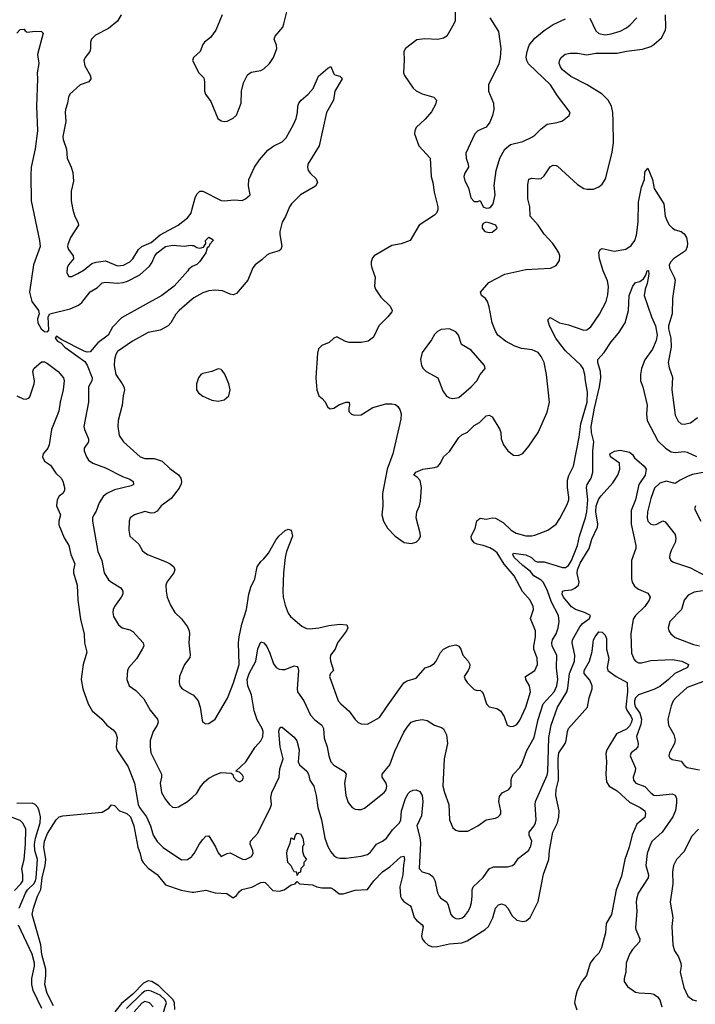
# Model space of a CAD drawing. Header units: inches. Extents: x 2001573 to 2220545, y 644482 to 846830.
# Tile 426 of 656: x 2098868 to 2103302, y 773480 to 779938. Entities that reach past the tile are written whole.
import ezdxf

# ---------------------------------------------------------------- set-up
doc = ezdxf.new("R2010")
doc.units = ezdxf.units.IN
doc.header["$MEASUREMENT"] = 0
doc.layers.add('C0797', color=7, linetype='Continuous')
doc.layers.add('C1707', color=7, linetype='Continuous')

msp = doc.modelspace()

# ---------------------------------------------------------------- linework, layer by layer
at = {"layer": 'C0797', "color": 5}
for points, elevation in [([(2099533.7, 779970), (2099510, 779927.8), (2099450, 779879.7), (2099364.5, 779835.6), (2099338.9, 779810), (2099332.9, 779790), (2099333, 779750), (2099327.9, 779730), (2099296.9, 779690), (2099289.2, 779670), (2099295.5, 779635.5), (2099333.1, 779570), (2099335.8, 779550), (2099320.7, 779530), (2099265.5, 779510), (2099196.4, 779450), (2099187.4, 779430), (2099181.7, 779390), (2099168.5, 779350), (2099165.7, 779330), (2099171.3, 779270), (2099151.3, 779171.3), (2099152.1, 779152.1), (2099174, 779090), (2099178.7, 779030), (2099206.3, 778970), (2099215.9, 778935.9), (2099221.5, 778878.5), (2099206.7, 778813.3), (2099204.7, 778750), (2099215.5, 778690), (2099230, 778647.3), (2099250.4, 778610), (2099252.7, 778590), (2099201.5, 778510), (2099184.7, 778464.7), (2099182.4, 778450), (2099188.2, 778430), (2099218.4, 778390), (2099221.3, 778370), (2099188.9, 778330), (2099178.9, 778310), (2099177, 778277), (2099190, 778253.4), (2099210, 778254.4), (2099250, 778273.4), (2099290, 778296.5), (2099341.6, 778338.4), (2099370, 778348.6), (2099430, 778357.1), (2099510, 778322.9), (2099550, 778327.8), (2099590, 778349.3), (2099610, 778370.3), (2099648.4, 778431.6), (2099668.7, 778451.3), (2099730, 778476.6), (2099790, 778526.7), (2099908.7, 778590), (2099970, 778637.6), (2099992.4, 778670), (2100000, 778698.3)], 380), ([(2098850, 779850.7), (2098870, 779874.9), (2098896.3, 779876.3), (2098904, 779864), (2098916, 779856), (2098970, 779862.8), (2099010, 779861), (2099021, 779850), (2098985.7, 779710), (2098992.9, 779650), (2098982.4, 779590), (2098984.7, 779550), (2098978.1, 779370), (2098985.2, 779210), (2098969.3, 779090.7), (2098942.6, 778970), (2098940.8, 778919.2), (2098943.5, 778750), (2098998, 778490), (2099001.2, 778450), (2098958.7, 778330), (2098932.1, 778152), (2098946.8, 778090), (2098990.5, 778030), (2098996.3, 778010), (2098984.8, 777975.2), (2098986.9, 777950), (2099008.5, 777910), (2099030, 777894), (2099050, 777890.7), (2099059.3, 777900.7), (2099055.1, 777990), (2099066.6, 778010), (2099199.1, 778040.9), (2099254.8, 778065.2), (2099276.4, 778083.6), (2099330, 778152.5), (2099378.1, 778181.9), (2099410, 778211.6), (2099430, 778217.6), (2099510, 778210.1), (2099545.9, 778214.1), (2099576.1, 778223.9), (2099655.4, 778264.6), (2099718.9, 778321.1), (2099735.8, 778344.2), (2099754.7, 778390), (2099769.8, 778410), (2099825.1, 778450), (2099870, 778458.7), (2099950, 778453.7), (2099990, 778459.3), (2100000, 778457.8)], 360), ([(2100000, 778318.3), (2099978.4, 778301.6), (2099972.4, 778290), (2099881.3, 778190), (2099801.6, 778130), (2099537.1, 777982.9), (2099477.6, 777922.4), (2099447.6, 777870), (2099380.4, 777819.6), (2099330, 777760.4), (2099310, 777757.7), (2099290, 777763.1), (2099141, 777841), (2099110, 777862), (2099101.3, 777850), (2099116.3, 777830), (2099138, 777818), (2099164, 777790), (2099295.9, 777695.9), (2099311.4, 777671.4), (2099343.6, 777590), (2099340.3, 777570), (2099319.5, 777530), (2099320.2, 777430), (2099289.2, 777270), (2099292.4, 777250), (2099320.2, 777190), (2099318.9, 777170), (2099291.9, 777128.1), (2099290.3, 777110), (2099305.7, 777070), (2099320.4, 777050), (2099347.7, 777030), (2099430, 776999.7), (2099541.5, 776941.5), (2099590, 776924.7), (2099611.7, 776910), (2099613.7, 776890), (2099598.4, 776881.6), (2099490, 776855.2), (2099439.5, 776830), (2099416.1, 776810), (2099390.2, 776770), (2099370, 776715.6), (2099353.6, 776690), (2099346.2, 776670), (2099346.5, 776650), (2099380.2, 776450), (2099406.5, 776390), (2099422.9, 776310), (2099450, 776264.9), (2099470, 776248.3), (2099532.3, 776212.3), (2099543.7, 776190), (2099544.9, 776170), (2099534.9, 776150), (2099490.3, 776090), (2099482, 776070), (2099478.5, 776050), (2099483.2, 776023.2), (2099515.5, 775970), (2099540.7, 775950), (2099590, 775936.9), (2099610, 775926), (2099677.6, 775850), (2099682.4, 775830), (2099672.7, 775810), (2099634.8, 775745.2), (2099584.4, 775690), (2099574.4, 775670), (2099570.4, 775610), (2099586.8, 775570), (2099630, 775539.1), (2099683.4, 775483.4), (2099723.5, 775410), (2099771.3, 775350), (2099776.9, 775330), (2099770.3, 775310.3), (2099744.7, 775270), (2099724.4, 775210), (2099723.5, 775170), (2099729.3, 775130), (2099798, 774990), (2099799.5, 774970), (2099788.9, 774930), (2099799.6, 774870), (2099823.9, 774823.9), (2099850, 774790.4), (2099870, 774774), (2099890, 774770.3), (2099910, 774774.9), (2099969.6, 774810), (2100000, 774837.4)], 360), ([(2100000, 778104.9), (2099914.3, 778030), (2099892.6, 778007.4), (2099860.3, 777950), (2099842.4, 777930), (2099790, 777901.5), (2099710, 777887.4), (2099607.7, 777830), (2099510, 777761.6), (2099498.8, 777741.2), (2099490.2, 777710), (2099488, 777670), (2099499.7, 777610), (2099541.1, 777550), (2099552.3, 777530), (2099556.5, 777510), (2099546.2, 777470), (2099540.2, 777410), (2099514.7, 777310), (2099511.5, 777270), (2099520.9, 777210), (2099549.5, 777169.5), (2099659.1, 777070), (2099690, 777061.1), (2099750, 777060.9), (2099802.8, 777042.8), (2099853.4, 776993.4), (2099910, 776953), (2099925, 776930), (2099929.5, 776910), (2099927.1, 776892.9), (2099914, 776866), (2099862.5, 776797.5), (2099796.5, 776750), (2099770, 776714.5), (2099750, 776702.9), (2099730, 776700.9), (2099690, 776712), (2099621, 776690), (2099601.7, 776678.3), (2099593.4, 776670), (2099586.4, 776650), (2099583.8, 776590), (2099590.8, 776550), (2099650, 776498.8), (2099674.9, 776454.9), (2099685.1, 776445.1), (2099707.3, 776430), (2099830, 776382.7), (2099854.9, 776370), (2099879.5, 776350), (2099885.3, 776330), (2099878.9, 776310), (2099834.3, 776250), (2099827.9, 776230), (2099829, 776190), (2099836.5, 776150), (2099857.8, 776097.7), (2099886, 776050), (2099930, 776008.2), (2099970, 775955.5), (2099980.3, 775930), (2099982.6, 775910), (2099978.9, 775850), (2099987.8, 775772.3), (2099985.3, 775754.8), (2099950.3, 775710), (2099937.8, 775682.3), (2099917.6, 775630), (2099914.4, 775590), (2099919.3, 775570), (2099934, 775550), (2100000, 775513.1)], 380), ([(2098850, 777471.8), (2098890, 777451.6), (2098910, 777448.2), (2098930, 777457), (2098935.1, 777464.9), (2098962.8, 777550), (2098964.9, 777570), (2098954.9, 777630), (2098961.1, 777650), (2099010, 777695), (2099030, 777695), (2099050, 777682.2), (2099119.7, 777630), (2099156, 777590), (2099160.2, 777570), (2099153.8, 777510), (2099133.7, 777430), (2099124.3, 777370), (2099076.2, 777250), (2099062.1, 777150), (2099052.1, 777127.9), (2099022.6, 777090), (2099017.8, 777070), (2099030, 777041.7), (2099070, 777017), (2099104.8, 776964.8), (2099139.1, 776930), (2099150, 776911), (2099161.6, 776870), (2099161.6, 776850), (2099150.5, 776830), (2099127.2, 776812.8), (2099112.9, 776790), (2099110.2, 776750), (2099136, 776690), (2099125.3, 776650), (2099124.1, 776624.1), (2099159.7, 776539.7), (2099191.3, 776490), (2099204.5, 776430), (2099230.2, 776370), (2099221.5, 776330), (2099221.7, 776310), (2099244.6, 776230), (2099248.9, 776131.1), (2099267.2, 776007.2), (2099291.7, 775908.3), (2099293, 775850), (2099308.5, 775790), (2099284.4, 775710), (2099272.4, 775630), (2099271.3, 775610), (2099282.2, 775550), (2099316.5, 775450), (2099344, 775404), (2099407.3, 775350), (2099438.8, 775310), (2099480.4, 775280.4), (2099499.3, 775259.3), (2099506.5, 775230), (2099502, 775170), (2099506.3, 775150), (2099578.7, 775038.7), (2099620.3, 774930), (2099645.5, 774790), (2099654.4, 774770), (2099700.2, 774710), (2099725.3, 774650), (2099743.5, 774590), (2099770, 774549.1), (2099810, 774509.1), (2099930, 774428), (2099969.2, 774430), (2099997.4, 774450), (2100000, 774453.3)], 340), ([(2098863.3, 774110), (2098904.8, 774210), (2098918.6, 774230), (2098959.9, 774270), (2098970.7, 774289.3), (2098975.5, 774310), (2098984, 774430), (2098967, 774490), (2098964.7, 774530), (2098971.1, 774570), (2099001.5, 774670), (2099004.4, 774710), (2098996.5, 774750), (2098987.2, 774770), (2098970, 774789.8), (2098950, 774798.7), (2098850, 774798.2)], 340), ([(2099089.2, 773470), (2099047.5, 773550), (2099033.4, 773610), (2099039.9, 773670), (2099038.4, 773710), (2099013.2, 773806.8), (2099007.1, 773870), (2098950.6, 774070), (2098958.3, 774110), (2098985.5, 774190), (2099006.6, 774233.4), (2099015.5, 774310), (2099035.7, 774390), (2099040.3, 774430), (2099025.6, 774510), (2099030.4, 774550), (2099050, 774601), (2099106.8, 774690), (2099127.3, 774710), (2099150, 774717.3), (2099410, 774741.3), (2099453.3, 774766.7), (2099470, 774788.4), (2099490, 774784.9), (2099523.1, 774750), (2099572.1, 774732.1), (2099594.3, 774710), (2099617.7, 774650), (2099642.7, 774510), (2099659.4, 774470), (2099668.2, 774428.2), (2099677.8, 774410), (2099712.1, 774372.1), (2099770, 774330.7), (2099824.4, 774264.4), (2099928.3, 774228.4), (2100000, 774216.4)], 320), ([(2098833.5, 774226.5), (2098875.2, 774270), (2098887.7, 774290), (2098888.8, 774328.8), (2098881.4, 774370), (2098896.1, 774430), (2098905.5, 774530), (2098907.2, 774630), (2098890, 774666), (2098870, 774684.8), (2098790, 774715.3)], 360), ([(2099012.7, 773452.7), (2098956.9, 773570), (2098948.4, 773610), (2098947.8, 773650), (2098965.6, 773730), (2098964, 773750), (2098949.1, 773810), (2098859.8, 773999.8)], 340), ([(2099886.6, 773446.6), (2099883.3, 773490), (2099875.7, 773510), (2099780.8, 773600.8), (2099734.7, 773630), (2099710, 773634.9), (2099680.4, 773619.6), (2099610, 773546.2), (2099535.5, 773484.5), (2099492.4, 773430)], 320), ([(2099805.8, 773410), (2099831.2, 773490), (2099823, 773510), (2099790, 773540.9), (2099730, 773566.7), (2099710, 773570.9), (2099690, 773565.5), (2099668.7, 773551.3), (2099567.9, 773452.1)], 340), ([(2099744, 773464), (2099718.9, 773490), (2099690, 773498.1), (2099670, 773487.7), (2099619.1, 773430)], 360)]:
    msp.add_lwpolyline(points, dxfattribs=dict(at, elevation=elevation))
at = {"layer": 'C1707', "color": 5}
for points, elevation in [([(2100196.1, 779970), (2100155.5, 779870), (2100119.1, 779820.9), (2100081.1, 779790), (2100070, 779775.6), (2100051.6, 779728.5), (2100007.7, 779690), (2100002, 779670), (2100044.4, 779590), (2100075.8, 779555.8), (2100081.7, 779530), (2100080.8, 779470), (2100087.6, 779450), (2100122.2, 779402.2), (2100168.9, 779290), (2100190, 779274.9), (2100210, 779270.4), (2100230, 779272.7), (2100270, 779292.7), (2100290, 779313), (2100322.2, 779390), (2100324.4, 779470), (2100336.8, 779523.2), (2100363, 779577), (2100386.3, 779593.7), (2100450, 779604.3), (2100470, 779615), (2100507, 779650), (2100533.6, 779690), (2100554.6, 779750), (2100554, 779770), (2100538, 779810), (2100545.6, 779830), (2100595, 779890), (2100602.4, 779910), (2100622.2, 779990)], 420), ([(2101727.2, 779990), (2101725.2, 779930), (2101718.3, 779910), (2101671.5, 779830), (2101650, 779817), (2101611.3, 779808.7), (2101526.7, 779813.3), (2101474.8, 779805.2), (2101400.7, 779750), (2101388.4, 779730), (2101391.9, 779671.9), (2101387.6, 779590), (2101392.8, 779572.8), (2101451.2, 779490), (2101471.2, 779471.2), (2101510, 779451.3), (2101586.5, 779430), (2101603, 779410), (2101598, 779382), (2101570, 779333.3), (2101530, 779284.7), (2101470.4, 779230), (2101460.4, 779210), (2101458.4, 779190), (2101486.7, 779110), (2101561.7, 779030), (2101569.4, 778910.6), (2101579.8, 778870), (2101587.4, 778807.4), (2101612.3, 778710), (2101612.8, 778690), (2101604.4, 778670), (2101590, 778656.9), (2101489.3, 778590.7), (2101430, 778489.6), (2101372.7, 778467.3), (2101310, 778457), (2101194, 778390), (2101182.8, 778377.3), (2101174, 778350), (2101174.9, 778330), (2101178.3, 778310), (2101201.2, 778250), (2101197.4, 778190), (2101203.2, 778170), (2101238.6, 778118.6), (2101299.2, 778059.2), (2101313, 778030), (2101310, 778022), (2101284.9, 777990), (2101225.7, 777930), (2101190, 777856.9), (2101154, 777830), (2101110, 777820.2), (2101030, 777821.8), (2101006.6, 777826.6), (2100950, 777857.6), (2100930, 777849.5), (2100899.2, 777820.8), (2100850, 777802), (2100830, 777779), (2100822.4, 777750), (2100810.6, 777590), (2100818.8, 777510), (2100830.6, 777470.6), (2100853.5, 777453.5), (2100870, 777434), (2100890, 777397.3), (2100905.3, 777385.2), (2100930, 777390.3), (2100966.6, 777413.4), (2101010, 777430.3), (2101030, 777430.4), (2101033.4, 777410), (2101027.4, 777392.6), (2101029.1, 777369.1), (2101044.9, 777350), (2101064.4, 777344.4), (2101110, 777345.7), (2101185.4, 777394.6), (2101270, 777418.8), (2101310, 777418.8), (2101333.4, 777413.4), (2101350, 777400.4), (2101362.2, 777382.2), (2101372.1, 777352.1), (2101370, 777319), (2101316.9, 777090), (2101280.8, 776990), (2101248.8, 776830), (2101251.4, 776750), (2101245.4, 776690), (2101255.6, 776650), (2101282.9, 776602.8), (2101331.7, 776550), (2101390.8, 776510), (2101438, 776502), (2101470, 776510.8), (2101489.2, 776530), (2101497.6, 776550), (2101496.9, 776570), (2101471, 776671), (2101475.6, 776710), (2101492.8, 776750), (2101499.6, 776780.4), (2101504.6, 776870), (2101495.8, 776915.8), (2101477.2, 776937.3), (2101454, 776950), (2101469, 776970), (2101513.2, 776990), (2101590, 777000.2), (2101611.5, 777008.5), (2101630.8, 777030), (2101650, 777070.4), (2101690, 777105.7), (2101750, 777198.8), (2101770, 777215.4), (2101806.3, 777233.7), (2101850, 777276.9), (2101884.8, 777295.2), (2101930, 777340.3), (2101950, 777344.4), (2101970, 777333), (2102019.5, 777250), (2102025.3, 777230), (2102027.8, 777190), (2102042.8, 777150), (2102071.6, 777110), (2102110, 777082), (2102139.8, 777080.2), (2102170, 777093.7), (2102210, 777140.3), (2102271.6, 777230), (2102330, 777363.8), (2102345.8, 777430), (2102326.6, 777610), (2102309.9, 777690), (2102291.7, 777730), (2102270, 777755.9), (2102232.6, 777772.6), (2102161.4, 777781.4), (2102116.7, 777796.7), (2102056, 777830), (2102006.2, 777870), (2101990, 777896), (2101969.7, 777950), (2101950, 778055.3), (2101938.4, 778090), (2101926, 778110), (2101899, 778130), (2101892.7, 778150), (2101946.5, 778213.5), (2102051.6, 778268.4), (2102190, 778298.9), (2102350.8, 778309.2), (2102390, 778326.4), (2102410, 778358.8), (2102413.1, 778390), (2102407.1, 778410), (2102394.2, 778430), (2102366.2, 778470), (2102310, 778530.9), (2102271.6, 778590), (2102217.8, 778650), (2102216.1, 778710), (2102202.8, 778762.8), (2102203, 778857), (2102210, 778892.4), (2102230, 778897.7), (2102270, 778893.4), (2102290, 778897.3), (2102310, 778914.6), (2102350, 778973.4), (2102370, 778984.2), (2102390, 778982), (2102397, 778977), (2102530, 778857.7), (2102570, 778831.7), (2102590, 778826.3), (2102633.3, 778826.7), (2102670, 778841.1), (2102690, 778860.4), (2102709.7, 778890), (2102717.2, 778910), (2102757.3, 779070), (2102765.7, 779130), (2102763.7, 779270), (2102760.2, 779330), (2102752.1, 779370), (2102730.6, 779410), (2102690, 779449.8), (2102592, 779510), (2102485.7, 779565.6), (2102430.8, 779610), (2102416.8, 779630), (2102409.7, 779650), (2102411.6, 779670), (2102422, 779690), (2102448.4, 779711.5), (2102481.7, 779718.3), (2102530, 779718.2), (2102590, 779708), (2102650, 779717.5), (2102790, 779719.1), (2102850, 779732.3), (2102955.6, 779744.4), (2103010, 779763.2), (2103030, 779774.7), (2103079.9, 779820.1), (2103106, 779870), (2103109.8, 779890.2), (2103107.5, 779970)], 420), ([(2101953.8, 779950), (2102010, 779860.7), (2102025.8, 779750), (2102021.6, 779690), (2102012.2, 779647.8), (2101944.2, 779510), (2101944.8, 779470), (2101977.3, 779390), (2101978.9, 779350), (2101970.5, 779309.5), (2101954.3, 779265.7), (2101930, 779233.1), (2101874.8, 779210), (2101855.5, 779190), (2101796.5, 779063.5), (2101797.4, 779030), (2101811.8, 778990), (2101812.7, 778970), (2101788.5, 778931.5), (2101783.9, 778910), (2101790, 778882), (2101814.4, 778834.4), (2101830, 778770.7), (2101850, 778746), (2101874, 778746), (2101890, 778752), (2101910, 778711.3), (2101930, 778702), (2101950, 778703.8), (2101961.2, 778710), (2101976.2, 778730), (2101987.6, 778790), (2101981.3, 778850), (2101995.1, 778950), (2102020.3, 779030), (2102052.1, 779087.9), (2102090, 779119), (2102170, 779138.7), (2102230, 779168.4), (2102250, 779180.4), (2102290, 779221.6), (2102330, 779252.2), (2102396.6, 779263.4), (2102430, 779275.5), (2102474, 779310), (2102481.2, 779330), (2102398, 779438), (2102350.9, 779510), (2102208.5, 779648.5), (2102196.6, 779670), (2102192.2, 779692.2), (2102197.7, 779730), (2102212.7, 779770), (2102250, 779817.4), (2102310, 779867.3), (2102370, 779906.2), (2102450, 779943.9)], 440), ([(2102610, 779948.2), (2102650, 779865.7), (2102670, 779848.1), (2102710, 779839.7), (2102750, 779845.2), (2102810, 779863.9), (2102850, 779884), (2102875.7, 779904.3), (2102918.5, 779950)], 440), ([(2100000, 778698.3), (2100019.2, 778770), (2100030, 778792.7), (2100050, 778813), (2100070, 778812.7), (2100190, 778753.2), (2100210, 778750.9), (2100276.6, 778756.6), (2100327.3, 778752.7), (2100350, 778762.8), (2100381.2, 778790), (2100369, 778849), (2100372.7, 778890), (2100408.6, 778971.4), (2100440.8, 779019.2), (2100497, 779083), (2100535.6, 779110), (2100590, 779136.6), (2100616.3, 779163.7), (2100665.7, 779250), (2100683.4, 779290), (2100691.8, 779330), (2100694.1, 779370), (2100700.7, 779390), (2100715, 779410), (2100762, 779450), (2100793, 779487), (2100830, 779568.2), (2100890, 779620.5), (2100910, 779630.8), (2100930, 779582), (2100936, 779576), (2100970, 779566.8), (2100978.8, 779558.8), (2100984, 779550), (2100937, 779470), (2100928.2, 779410), (2100880.9, 779330), (2100832.9, 779110), (2100758.3, 778990), (2100756.9, 778970), (2100762.3, 778950), (2100776, 778930), (2100813.8, 778893.8), (2100823, 778870), (2100810, 778846.4), (2100711.3, 778788.7), (2100652.6, 778730), (2100639.7, 778710), (2100613, 778647), (2100590.4, 778609.6), (2100575.5, 778550), (2100574.9, 778530), (2100587.5, 778452.5), (2100581.6, 778430), (2100570, 778421.3), (2100510, 778405.1), (2100490, 778394), (2100457.3, 778362.7), (2100413.1, 778330), (2100398, 778310), (2100364.2, 778230), (2100290, 778143), (2100270, 778134.3), (2100250, 778136.9), (2100198.9, 778158.9), (2100150, 778163.8), (2100110, 778160.4), (2100070, 778147.1), (2100010, 778113.6), (2100000, 778104.9)], 380), ([(2100000, 775513.1), (2100005.5, 775510), (2100038.9, 775470), (2100052.9, 775430), (2100064.7, 775344.7), (2100070.6, 775330.6), (2100090, 775318.8), (2100110, 775322), (2100150, 775350.6), (2100231.5, 775488.5), (2100271.4, 775588.6), (2100307.5, 775710), (2100304.3, 775850), (2100308.1, 775890), (2100326.5, 775973.5), (2100356.1, 776070), (2100371.7, 776170), (2100384.2, 776215.8), (2100410.5, 776270), (2100425.6, 776350), (2100450, 776384.9), (2100470, 776401.5), (2100501.2, 776438.8), (2100550, 776525.5), (2100569.8, 776550), (2100610, 776587.4), (2100630, 776595.8), (2100650.3, 776590.3), (2100657.4, 776550), (2100618.2, 776450), (2100609.4, 776410), (2100599, 776310), (2100594.3, 776190), (2100597.6, 776150), (2100610, 776098.8), (2100630, 776046), (2100644.4, 776024.4), (2100719.5, 775959.5), (2100750, 775944.2), (2100770, 775942), (2100831.2, 775948.8), (2100896.2, 775963.8), (2100970, 775973.4), (2101014.8, 775970), (2101021.6, 775950), (2101012, 775930), (2100953.4, 775850), (2100938, 775810), (2100908.4, 775770), (2100904.6, 775750), (2100907.3, 775732.7), (2100927.7, 775670), (2100907.3, 775650), (2100901.6, 775630), (2100958.3, 775470), (2100975.3, 775450), (2101030, 775403.7), (2101070, 775348), (2101089.1, 775329.1), (2101110, 775319.5), (2101150, 775317.6), (2101230, 775360.3), (2101274.6, 775430), (2101390, 775588.8), (2101410, 775602.7), (2101470, 775618.4), (2101530, 775686), (2101562, 775698), (2101590, 775718), (2101601.1, 775730), (2101630, 775787.3), (2101650, 775810.4), (2101688.7, 775830), (2101730, 775837.3), (2101750.7, 775830), (2101764, 775810), (2101776.4, 775770), (2101812, 775730), (2101822.4, 775710), (2101821.3, 775690), (2101811.6, 775668.5), (2101784.7, 775630), (2101790.8, 775610), (2101804, 775590), (2101850, 775544), (2101870, 775539.1), (2101890, 775540.7), (2101900.7, 775530), (2101910, 775518.8), (2101931.9, 775451.9), (2101950, 775430.6), (2101999.9, 775419.9), (2102024.7, 775404.7), (2102047.3, 775367.3), (2102068.4, 775310), (2102090, 775302.3), (2102110, 775304.4), (2102130, 775315.3), (2102150, 775344.4), (2102190.6, 775430), (2102220.5, 775530), (2102215, 775570), (2102189.8, 775610), (2102188.2, 775630), (2102248.9, 775670), (2102267.5, 775710), (2102263.4, 775750), (2102241.5, 775810), (2102241.4, 775830), (2102254.5, 775890), (2102252.8, 775930), (2102219.8, 776010), (2102239.7, 776070), (2102237.2, 776090), (2102218, 776130), (2102167.6, 776187.6), (2102113.6, 776290), (2102047.9, 776367.9), (2102000.9, 776440.9), (2101979.6, 776459.6), (2101953.8, 776473.8), (2101910, 776489.4), (2101870, 776497.6), (2101850, 776507.6), (2101833.6, 776530), (2101832, 776550), (2101858.5, 776601.5), (2101868.6, 776651.4), (2101890, 776668.8), (2101930, 776661.4), (2101970, 776670.2), (2101990, 776669.3), (2102041, 776641), (2102092.8, 776590), (2102126.7, 776570), (2102190, 776552.6), (2102230, 776551.8), (2102250, 776557.5), (2102334, 776590), (2102390, 776628.9), (2102414.2, 776665.8), (2102461.1, 776758.9), (2102471.8, 776788.2), (2102472.8, 776807.2), (2102462.9, 776870), (2102463, 776917), (2102471.7, 776948.3), (2102502.5, 777010), (2102541.1, 777198.9), (2102551.7, 777288.3), (2102592.5, 777430), (2102595.8, 777495.8), (2102580.7, 777570), (2102578.1, 777610), (2102566.6, 777650), (2102551.4, 777671.4), (2102450, 777767.3), (2102410, 777817.2), (2102387.5, 777850), (2102345.7, 777930), (2102334.5, 777970), (2102350, 777984.7), (2102410, 777949.4), (2102470, 777936.6), (2102570, 777901.5), (2102590, 777903.5), (2102615.7, 777924.3), (2102674.2, 778005.8), (2102716.8, 778090), (2102727.5, 778132.5), (2102731.9, 778188.1), (2102726.3, 778226.3), (2102696.8, 778290), (2102673.7, 778370), (2102670, 778411.3), (2102678, 778430), (2102690, 778437.6), (2102770, 778418.9), (2102846.3, 778433.6), (2102882, 778458), (2102905.5, 778490), (2102915.9, 778524.1), (2102928.2, 778610), (2102930, 778742), (2102950, 778839.3), (2102967.9, 778890), (2102970, 778938), (2102990, 778964), (2103020.8, 778890), (2103032.1, 778830), (2103095.9, 778730), (2103104.3, 778650), (2103117.4, 778617.4), (2103131.8, 778591.8), (2103152.2, 778570), (2103170, 778559.7), (2103210, 778548.7), (2103230, 778534.7), (2103244, 778510), (2103252.1, 778472.1), (2103250, 778447.3), (2103237.7, 778422.3), (2103160.1, 778370), (2103141, 778350), (2103131.2, 778330), (2103133, 778310), (2103164.6, 778250), (2103169.5, 778230), (2103153.7, 778110), (2103149.6, 778010), (2103126.4, 777930), (2103126.9, 777910), (2103141.3, 777850), (2103144.9, 777790), (2103124.8, 777690), (2103130, 777654), (2103153.1, 777593.1), (2103148.6, 777510), (2103170, 777344), (2103190, 777305.5), (2103210, 777288.5), (2103230, 777284.9), (2103270, 777294.4), (2103316.4, 777330)], 380), ([(2100000, 778457.8), (2100010, 778456.3), (2100030, 778444), (2100050, 778438.8), (2100074.6, 778445.4), (2100088.7, 778470), (2100088, 778490), (2100109.2, 778510.8), (2100136, 778496), (2100138, 778490), (2100114.8, 778465.2), (2100110, 778449), (2100098, 778442), (2100090.4, 778410), (2100048.5, 778350), (2100030, 778333), (2100000.9, 778319.1), (2100000, 778318.3)], 360), ([(2100000, 774837.4), (2100030, 774864.4), (2100053.7, 774906.3), (2100081.4, 774938.6), (2100110, 774962.7), (2100150, 774985.5), (2100190, 775000.4), (2100256.9, 774996.9), (2100266.4, 774986.4), (2100270.8, 774970), (2100290, 774947.7), (2100310, 774938.8), (2100330, 774951.3), (2100336.2, 774970), (2100330, 774984), (2100310, 775002.7), (2100286, 775010), (2100353, 775070), (2100412.3, 775167.7), (2100451.6, 775208.4), (2100464.4, 775235.6), (2100465, 775270), (2100459.1, 775290), (2100427.1, 775347.1), (2100405.8, 775405.8), (2100389.2, 775509.2), (2100365.3, 775570), (2100359.9, 775610), (2100372.9, 775650), (2100416.9, 775730), (2100430, 775810.7), (2100450, 775858), (2100470, 775850.8), (2100490, 775827.7), (2100510, 775784), (2100533.2, 775713.2), (2100550.5, 775690), (2100570, 775678.9), (2100590, 775675.2), (2100610, 775676.1), (2100670, 775699.6), (2100690, 775695.8), (2100694, 775690), (2100698.8, 775670), (2100688.1, 775550), (2100691.3, 775530), (2100732.8, 775470), (2100777.2, 775377.2), (2100805.2, 775345.2), (2100850.3, 775310), (2100862.4, 775290), (2100865.6, 775225.6), (2100886.4, 775170), (2100895.9, 775110), (2100910.8, 775070.8), (2100929.6, 775049.6), (2100994.3, 775010), (2101010.3, 774990), (2100999.7, 774930), (2101007.5, 774850), (2101024.5, 774804.5), (2101050, 774770.3), (2101070, 774760.2), (2101090, 774757.3), (2101110, 774758.5), (2101130, 774766.7), (2101259.7, 774870), (2101272.3, 774887.7), (2101277.6, 774910), (2101274.2, 774930), (2101246.6, 774970), (2101246.3, 774990), (2101296.8, 775050), (2101330, 775140.2), (2101390, 775264.9), (2101410, 775297.4), (2101437.6, 775330), (2101470, 775342.6), (2101510, 775348.4), (2101541.9, 775341.9), (2101590, 775311.6), (2101636.7, 775296.7), (2101650, 775287.3), (2101668.2, 775248.2), (2101675.6, 775190), (2101653.2, 775090), (2101645.8, 774910), (2101655.5, 774870), (2101684.9, 774790), (2101688.8, 774690), (2101710, 774637.3), (2101730, 774622.4), (2101750, 774615.8), (2101810, 774614.9), (2101875.1, 774650), (2101929.4, 774690), (2101990, 774701.7), (2102009.3, 774710), (2102019.5, 774720.5), (2102025.6, 774730), (2102026.6, 774750), (2102012.9, 774810), (2102016.5, 774843.5), (2102033.8, 774866.2), (2102078.4, 774890), (2102094.7, 774910), (2102094, 774950), (2102099.1, 774970), (2102108.4, 774990), (2102150, 775033), (2102164.4, 775055.6), (2102196, 775144), (2102243.8, 775230), (2102271.1, 775348.9), (2102304.8, 775450), (2102376.9, 775530), (2102392.7, 775570), (2102399.7, 775610), (2102391.9, 775688.1), (2102393.2, 775770), (2102363.6, 775830), (2102360.9, 775850), (2102365.5, 775870), (2102388.5, 775910), (2102402.9, 775950), (2102409.8, 775990), (2102404.2, 776030), (2102358.6, 776118.5), (2102332.4, 776192.4), (2102305.8, 776245.8), (2102290, 776262.6), (2102242.5, 776290), (2102220, 776320), (2102170, 776357.3), (2102112.4, 776410), (2102103.9, 776430), (2102110, 776439.5), (2102190, 776428.6), (2102226.5, 776410), (2102250, 776388.2), (2102263.4, 776383.4), (2102310, 776381.7), (2102430, 776344.7), (2102450, 776344.9), (2102470, 776359.1), (2102490, 776391.5), (2102528.6, 776490), (2102541.5, 776550), (2102581.7, 776670), (2102590, 776710.8), (2102596.2, 776790), (2102587.7, 776870), (2102593.6, 776890), (2102619, 776930), (2102629.3, 776970), (2102630.6, 777110), (2102637.4, 777170), (2102620.9, 777230), (2102619.3, 777270), (2102639.8, 777390), (2102674.5, 777530), (2102681.6, 777590), (2102679.6, 777630), (2102661.8, 777690), (2102662.7, 777710), (2102705, 777755), (2102750, 777824.2), (2102798.8, 777881.2), (2102842.4, 777950), (2102863.8, 778030), (2102868, 778130), (2102891.6, 778190), (2102910, 778214), (2102938, 778222), (2102962, 778238), (2102978, 778262), (2102986, 778290), (2102990, 778294), (2102994.8, 778290), (2102997.3, 778270), (2102987.3, 778207.3), (2102973, 778170), (2102967.7, 778130), (2103015.1, 777990), (2103042.1, 777930), (2103052.5, 777870), (2103046.5, 777833.5), (2103022, 777778), (2102970, 777707.6), (2102949, 777651), (2102942.5, 777610), (2102942.2, 777570), (2102957.8, 777530), (2102986, 777410), (2102982.4, 777350), (2102985.7, 777310), (2103056.2, 777176.2), (2103107.5, 777127.5), (2103143.6, 777103.6), (2103170, 777098.6), (2103230, 777107), (2103250, 777101.7), (2103310, 777072.6)], 360), ([(2100000, 774453.3), (2100013.1, 774470), (2100047.1, 774532.9), (2100070, 774562), (2100090, 774583), (2100110, 774584.9), (2100153.3, 774513.3), (2100170, 774473), (2100190, 774448.7), (2100229.8, 774470.2), (2100250, 774473.4), (2100330, 774431.6), (2100350, 774430.3), (2100389.4, 774450), (2100400.7, 774470), (2100398.4, 774490), (2100380.7, 774530), (2100383.6, 774550), (2100430, 774602), (2100513.6, 774770), (2100521.6, 774790), (2100516.6, 774836.6), (2100522, 774870), (2100571.6, 774970), (2100575.1, 775024.9), (2100597.2, 775090), (2100577.8, 775170), (2100569, 775271), (2100572, 775288), (2100582.5, 775297.5), (2100590, 775298), (2100670, 775232.4), (2100687.7, 775207.7), (2100702, 775150), (2100695.8, 775070), (2100703.8, 775050), (2100752.2, 775010), (2100763.1, 774990), (2100773.1, 774950), (2100797.8, 774910), (2100814.2, 774850), (2100825.3, 774770), (2100848.7, 774690), (2100870.2, 774570), (2100890, 774515.5), (2100910, 774480.4), (2100930, 774455.8), (2100950, 774443.7), (2100970, 774438.9), (2101010, 774439.6), (2101110, 774451.5), (2101150, 774463.6), (2101170, 774478), (2101210, 774530.3), (2101250, 774550.3), (2101275.8, 774570), (2101315.7, 774624.3), (2101360.9, 774670), (2101369.6, 774690.3), (2101374.1, 774750), (2101399.5, 774830), (2101417.2, 774862.8), (2101430, 774875.5), (2101450, 774885.1), (2101470, 774887.4), (2101495, 774875), (2101508.8, 774850), (2101514.6, 774810), (2101504.5, 774715.5), (2101474, 774650), (2101493.5, 774573.5), (2101497.9, 774537.9), (2101490.3, 774370.3), (2101510, 774348.7), (2101555.6, 774335.6), (2101578.7, 774318.7), (2101592.5, 774292.5), (2101611.2, 774211.2), (2101620.3, 774190), (2101630, 774177.6), (2101670.9, 774150.9), (2101681.2, 774130), (2101697.8, 774070), (2101710, 774054.9), (2101730, 774043.8), (2101750, 774041.5), (2101771.9, 774048.1), (2101790, 774060.9), (2101810, 774085.7), (2101824.2, 774115.8), (2101832.3, 774147.7), (2101838, 774190), (2101836.8, 774230), (2101843.8, 774250), (2101910, 774311.4), (2101950, 774368.9), (2101978, 774382), (2102070, 774380.8), (2102102.7, 774390), (2102116.8, 774403.2), (2102141, 774439), (2102206.4, 774490), (2102222.8, 774517.2), (2102228.4, 774550), (2102211.3, 774590), (2102212.2, 774610), (2102244.1, 774650), (2102253.1, 774670), (2102257.2, 774690), (2102250.6, 774790), (2102254.1, 774810), (2102330, 774983.7), (2102334.4, 775005.6), (2102341.5, 775230), (2102357.1, 775310), (2102397.7, 775430), (2102460.1, 775530), (2102466.7, 775553.3), (2102477.4, 775650), (2102509.5, 775730), (2102512.2, 775770), (2102494.5, 775850), (2102496.6, 775870), (2102543.4, 775956.6), (2102562.3, 775977.7), (2102608.4, 776010), (2102614.7, 776030), (2102575.1, 776050), (2102516.8, 776070), (2102490, 776087.2), (2102436.2, 776150), (2102427.9, 776170), (2102430, 776186), (2102431.1, 776188.9), (2102446.6, 776193.4), (2102490, 776199.1), (2102511.2, 776208.8), (2102534.8, 776230), (2102540.6, 776250), (2102526.1, 776306.1), (2102528.1, 776330), (2102547.4, 776372.6), (2102604.9, 776470), (2102624.1, 776530), (2102661.1, 776610), (2102662.6, 776630), (2102649.1, 776710), (2102652.5, 776750), (2102670, 776795), (2102684.4, 776815.6), (2102760.5, 776899.5), (2102794.7, 776950), (2102806, 776990), (2102803.7, 777030), (2102746, 777070), (2102740.9, 777090), (2102772.7, 777107.3), (2102810, 777114), (2102870, 777100.7), (2102890, 777085.8), (2102904.2, 777064.2), (2102966.3, 777010), (2102980.3, 776990), (2102973.2, 776950), (2102931.8, 776890), (2102910.1, 776789.9), (2102881.3, 776718.7), (2102880.3, 776630), (2102910.9, 776490), (2102911, 776470), (2102884.2, 776390), (2102883.2, 776270), (2102887.9, 776247.9), (2102903, 776223), (2102930, 776202.3), (2102990, 776176), (2103006, 776150), (2103000.1, 776130), (2102970, 776088.5), (2102910.1, 776029.9), (2102893.7, 776006.3), (2102879.4, 775910), (2102882.5, 775782.5), (2102901.2, 775741.2), (2102910.3, 775730), (2102930, 775720.1), (2102950, 775720.7), (2103010, 775735.9), (2103150, 775742.5), (2103213, 775730), (2103257.1, 775710), (2103250.4, 775690), (2103169, 775650), (2103127.3, 775610), (2103070, 775565.4), (2103030, 775545.9), (2102930, 775509.8), (2102910, 775489.8), (2102903.5, 775470), (2102902.3, 775450), (2102909.3, 775430), (2102938.6, 775390), (2102948.3, 775350), (2102944, 775316), (2102916.1, 775236.1), (2102927.1, 775190), (2102924.7, 775170), (2102909.4, 775150.6), (2102882.3, 775130), (2102874.7, 775110), (2102909.2, 775030), (2102908, 775010), (2102894.3, 774970), (2102896.5, 774950), (2102913, 774930), (2102970, 774908.3), (2103010, 774866.5), (2103030, 774852.7), (2103050, 774848.9), (2103150, 774860.2), (2103170, 774852), (2103178.9, 774830), (2103178.7, 774801.3), (2103171.7, 774751.7), (2103154.2, 774710), (2103083.8, 774610), (2103019.6, 774550), (2103007.2, 774530), (2102986.2, 774470), (2102977.8, 774390), (2102995.2, 774330), (2102993.8, 774310), (2102928.4, 774210), (2102915.4, 774170), (2102913.7, 774150), (2102917.6, 774090), (2102910, 773982), (2102911.3, 773970), (2102938.6, 773910), (2102936.9, 773890), (2102890, 773840.4), (2102871.1, 773810), (2102847.8, 773750), (2102846.5, 773690), (2102834.9, 773650), (2102835.3, 773630), (2102856.5, 773596.5), (2102910, 773560.9), (2102934.4, 773554.4), (2103010, 773551.9), (2103030, 773546), (2103054.2, 773530), (2103069, 773509), (2103082.9, 773462.9)], 340), ([(2103365.3, 776970), (2103284.6, 776955.4), (2103255.8, 776944.2), (2103202, 776918), (2103170, 776896.2), (2103111.9, 776911.9), (2103070, 776897.8), (2103034.2, 776865.8), (2103010, 776798.4), (2102989.3, 776709.3), (2102986.7, 776670), (2102990.3, 776650), (2103010, 776630.3), (2103030, 776625.5), (2103050, 776630.3), (2103090, 776650.4), (2103104.2, 776644.2), (2103170, 776561), (2103174.2, 776534.2), (2103170.2, 776510), (2103143.5, 776456.5), (2103135.8, 776430), (2103134, 776410), (2103141.7, 776390), (2103159.1, 776379.1), (2103270, 776342), (2103369.5, 776289.5)], 360), ([(2103304.4, 776750), (2103297.6, 776730), (2103338.5, 776650)], 380), ([(2103350, 776191.7), (2103295.6, 776184.4), (2103256.2, 776163.8), (2103229.2, 776130), (2103211.7, 776070), (2103134.7, 775990), (2103124, 775950), (2103129.4, 775930), (2103142, 775910), (2103170, 775886.8), (2103290, 775839.3), (2103330, 775831.7)], 360), ([(2100000, 774216.4), (2100010, 774214.8), (2100090, 774229.1), (2100150, 774211.5), (2100226.4, 774206.4), (2100270, 774179.5), (2100290, 774193.4), (2100310, 774220.9), (2100325.8, 774234.2), (2100390.9, 774249.1), (2100450, 774279.7), (2100470, 774282.2), (2100478.4, 774278.4), (2100530, 774227.3), (2100570, 774222.4), (2100604.7, 774230), (2100650, 774262.8), (2100675.3, 774270), (2100690, 774284.7), (2100704.7, 774270), (2100790, 774264.6), (2100819.1, 774250), (2100850, 774243.2), (2100910, 774243.1), (2100930, 774233.7), (2100965.8, 774205.8), (2100990, 774204.5), (2101070, 774228.8), (2101150, 774233.4), (2101191.9, 774290), (2101250, 774348.4), (2101297.6, 774382.4), (2101370, 774447.2), (2101390, 774452), (2101393.5, 774430), (2101386, 774394), (2101383.6, 774330), (2101362.8, 774250), (2101367.5, 774187.5), (2101375.2, 774170), (2101390, 774153.6), (2101428.5, 774128.5), (2101437.4, 774117.4), (2101457.2, 774050), (2101471.9, 774031.9), (2101510, 774001.6), (2101515, 773990), (2101504.7, 773930), (2101510, 773910.7), (2101524.7, 773890), (2101550, 773867.3), (2101577.7, 773857.7), (2101610, 773858.4), (2101690, 773876.9), (2101770, 773883.7), (2101804.4, 773895.6), (2101922.6, 773970), (2101944.4, 773990), (2101973.2, 774046.8), (2101991, 774110), (2102010, 774132.7), (2102030, 774139), (2102054.6, 774130), (2102070.8, 774110.8), (2102100, 774060), (2102130, 774032.4), (2102170, 774023.8), (2102192.8, 774027.2), (2102219.4, 774050), (2102270, 774154.9), (2102306.9, 774333.1), (2102340.6, 774430), (2102345.8, 774490), (2102367.6, 774610), (2102396.8, 774670), (2102407.4, 774710), (2102408.2, 774750), (2102386.4, 774850), (2102389.5, 774890), (2102404.7, 774950), (2102402.3, 775090), (2102406.3, 775130), (2102448.7, 775191.3), (2102455.7, 775210), (2102462.6, 775270), (2102470.9, 775290), (2102594, 775430), (2102605, 775490), (2102625.1, 775550), (2102624.7, 775570), (2102610, 775605.1), (2102572.6, 775650), (2102573.5, 775670), (2102607.8, 775730), (2102625.3, 775794.7), (2102635.1, 775870), (2102644.4, 775890), (2102670, 775923.8), (2102690, 775922), (2102710, 775900.7), (2102718.5, 775878.5), (2102719.6, 775810), (2102734.6, 775750), (2102723.7, 775690), (2102728.5, 775670), (2102783.7, 775630), (2102855.6, 775590), (2102858.1, 775530), (2102847.2, 775430), (2102853, 775410), (2102879.9, 775370), (2102887, 775350), (2102883.4, 775330), (2102870, 775303.6), (2102850, 775285.7), (2102785.9, 775254.1), (2102720.7, 775150), (2102714.7, 775125.3), (2102720.2, 775070), (2102715.1, 774990), (2102719.6, 774939.6), (2102736.9, 774910), (2102790, 774879.8), (2102870, 774805.3), (2102941.1, 774770), (2102970, 774750.2), (2102976.5, 774730), (2102970, 774704.8), (2102918, 774662), (2102888.8, 774591.2), (2102868.5, 774510), (2102839.3, 774430), (2102818.5, 774321.5), (2102783.5, 774230), (2102751.2, 774070), (2102717.6, 774010), (2102712.3, 773950), (2102687.2, 773850), (2102670, 773816.4), (2102636.7, 773783.3), (2102612.4, 773750), (2102589.1, 773670), (2102556.9, 773630), (2102527.3, 773570), (2102515.2, 773530), (2102510.2, 773490), (2102524.3, 773444.3)], 320), ([(2103390.2, 775610), (2103250, 775557.1), (2103173.7, 775490), (2103157.6, 775470), (2103143.1, 775436.9), (2103122.2, 775350), (2103126, 775310), (2103162.3, 775250), (2103170, 775214), (2103165.5, 775190), (2103132.8, 775130), (2103128.3, 775110), (2103135.8, 775095.8), (2103150, 775085.8), (2103210, 775074), (2103229.1, 775049.1), (2103250, 775034), (2103330, 775019.1)], 360), ([(2103323.6, 774630), (2103278.1, 774581.9), (2103230, 774481.7), (2103178, 774430), (2103159, 774390), (2103153.2, 774350), (2103154, 774270), (2103136.9, 774150), (2103155.2, 774050), (2103147.5, 773990), (2103154, 773870), (2103165.7, 773830), (2103191.1, 773791.1), (2103206.7, 773750), (2103210.5, 773729.5), (2103204, 773690), (2103227.4, 773590), (2103254.2, 773534.2), (2103286, 773510), (2103310, 773502)], 360)]:
    msp.add_lwpolyline(points, dxfattribs=dict(at, elevation=elevation))
for points, elevation in [([(2101930, 778609.3), (2101910, 778602), (2101902.8, 778590), (2101902.8, 778570), (2101921, 778550), (2101950, 778543), (2101970, 778545.5), (2102001.2, 778570), (2101994, 778590), (2101950, 778606.6)], 440), ([(2101690, 777909.6), (2101633.7, 777906.3), (2101610, 777893.2), (2101590, 777872.7), (2101570, 777838), (2101510, 777756), (2101498, 777710), (2101505.3, 777670), (2101516, 777650), (2101534.9, 777630), (2101612.7, 777590), (2101644.8, 777504.8), (2101668.7, 777468.7), (2101690, 777458), (2101710, 777454.4), (2101750, 777459.5), (2101831.2, 777530), (2101868.2, 777570), (2101890, 777610.6), (2101922.7, 777650), (2101919.5, 777670), (2101832, 777770), (2101767.1, 777807.1), (2101748, 777868), (2101730, 777891.8)], 440), ([(2100170, 777647.6), (2100130, 777629.7), (2100070, 777617.3), (2100057.1, 777610), (2100042.3, 777590), (2100027.8, 777550), (2100028.9, 777510), (2100042, 777490), (2100070, 777467.9), (2100130, 777442.8), (2100170, 777435.8), (2100210, 777444.6), (2100239.5, 777470), (2100249.6, 777510.3), (2100241, 777550), (2100213.8, 777613.8), (2100197, 777637), (2100190, 777644.5)], 420), ([(2100690, 774326), (2100686, 774346), (2100670, 774348), (2100649, 774389), (2100628.7, 774410), (2100620.9, 774470), (2100622.9, 774490), (2100643.3, 774536.7), (2100650, 774572), (2100670, 774562), (2100678, 774590), (2100690, 774602), (2100710, 774598), (2100726.8, 774570), (2100731.8, 774530), (2100724, 774510), (2100723.5, 774483.5), (2100733.2, 774453.2), (2100750.5, 774430), (2100732, 774410), (2100732, 774390), (2100714, 774370), (2100710, 774346), (2100698, 774342)], 320)]:
    msp.add_lwpolyline(points, close=True, dxfattribs=dict(at, elevation=elevation))

doc.saveas('drawing.dxf')
